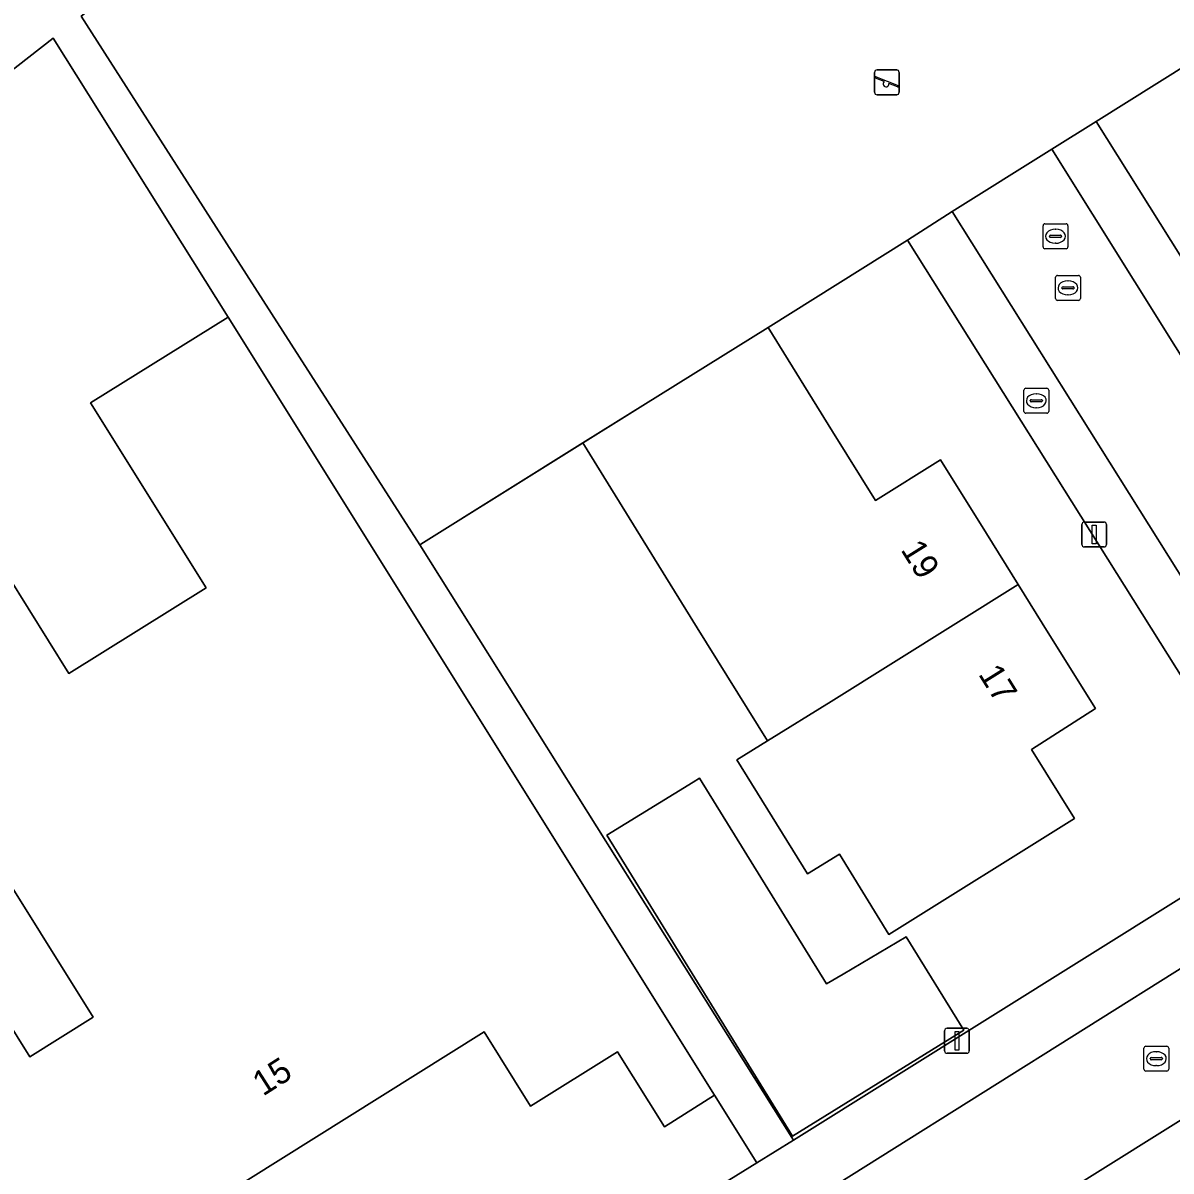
# Model space of a CAD drawing. Extents: x 157767 to 159172, y 387839 to 389425.
# Drawn here: x 158585.08 to 158631.2, y 388385.03 to 388431.16 of the extents above; entities that cross this region are included whole.
import ezdxf

# ---------------------------------------------------------------- set-up
doc = ezdxf.new("R2010")
doc.units = 0
for name, color, linetype in [('IMGEO_Brandkraan', 7, 'Continuous'), ('IMGEO_Erf', 7, 'Continuous'), ('IMGEO_Hek', 7, 'Continuous'), ('IMGEO_Kolk', 7, 'Continuous'), ('IMGEO_Lichtmast', 7, 'Continuous'), ('IMGEO_Muur', 7, 'Continuous'), ('IMGEO_Pand', 7, 'Continuous'), ('IMGEO_Pand_nummerreeks', 7, 'Continuous'), ('IMGEO_Rijbaan_lokaal_open', 7, 'Continuous'), ('IMGEO_Rioolput', 7, 'Continuous'), ('IMGEO_Speelvoorziening', 7, 'Continuous'), ('IMGEO_Voetpad_open', 7, 'Continuous')]:
    doc.layers.add(name, color=color, linetype=linetype)

msp = doc.modelspace()

# ---------------------------------------------------------------- linework, layer by layer
at = {"layer": 'IMGEO_Brandkraan'}
for p, q in [((158625.288, 388415.556), (158625.288, 388416.408)), ((158625.363, 388416.482), (158626.215, 388416.482)), ((158626.289, 388416.408), (158626.289, 388415.556)), ((158625.547, 388415.976), (158625.547, 388415.988)), ((158625.985, 388415.939), (158625.587, 388415.939)), ((158625.59, 388416.025), (158625.988, 388416.025)), ((158625.776, 388416.262), (158625.801, 388416.262)), ((158626.031, 388415.988), (158626.031, 388415.976)), ((158626.215, 388415.482), (158625.363, 388415.482)), ((158625.799, 388415.702), (158625.774, 388415.702))]:
    msp.add_line(p, q, dxfattribs=at)
for points in [[(158625.288, 388415.556), (158625.288, 388416.408)], [(158625.363, 388416.482), (158626.215, 388416.482)], [(158626.289, 388416.408), (158626.289, 388415.556)], [(158626.215, 388415.482), (158625.363, 388415.482)]]:
    msp.add_lwpolyline(points, dxfattribs=at)
for centre, radius, start, end in [((158625.365, 388416.406), 0.0765, 91.552, 178.448), ((158625.365, 388416.406), 0.0765, 91.552, 178.448), ((158626.213, 388416.406), 0.0765, 1.552, 88.448), ((158626.213, 388416.406), 0.0765, 1.552, 88.448), ((158625.587, 388415.985), 0.0403, 85.8775, 175.7526), ((158625.584, 388415.975), 0.0366, 178.938, 274.7102), ((158625.988, 388415.982), 0.043, 264.8664, 352.4533), ((158625.992, 388415.987), 0.0386, 1.7309, 96.639), ((158625.365, 388415.558), 0.0765, 181.552, 268.448), ((158625.365, 388415.558), 0.0765, 181.552, 268.448), ((158626.213, 388415.558), 0.0765, 271.552, 358.448), ((158626.213, 388415.558), 0.0765, 271.552, 358.448)]:
    msp.add_arc(centre, radius, start, end, dxfattribs=at)
for centre, major_axis, ratio, start_param, end_param in [((158625.775, 388415.982), (-0.387, 0.002), 0.722429, 4.712389, 7.853982), ((158625.8, 388415.982), (-0.39, 0.002), 0.717154, 1.570796, 4.712389)]:
    msp.add_ellipse(centre, major_axis=major_axis, ratio=ratio, start_param=start_param, end_param=end_param, dxfattribs=at)
at = {"layer": 'IMGEO_Erf'}
for points in [[(158645.683, 388438.176), (158644.744, 388439.685), (158629.121, 388464.777), (158625.579, 388461.577), (158618.904, 388456.008), (158587.816, 388431.738), (158587.422, 388431.43), (158593.275, 388422.284), (158601.024, 388410.197), (158601.17, 388410.289), (158607.572, 388414.286), (158615.01, 388418.931), (158620.617, 388422.432), (158622.408, 388423.583), (158626.409, 388426.086), (158628.198, 388427.208)], [(158645.683, 388438.176), (158628.198, 388427.208), (158643.196, 388403.29), (158645.486, 388404.719), (158642.862, 388408.926), (158646.095, 388410.942), (158644.376, 388413.678), (158641.749, 388412.102), (158639.855, 388415.148), (158638.637, 388417.107), (158637.421, 388419.062), (158635.546, 388422.077), (158638.104, 388423.727), (158636.39, 388426.519), (158643.933, 388431.15), (158645.922, 388427.912), (158643.366, 388426.343), (158646.2, 388421.81), (158649.021, 388417.297), (158651.571, 388418.827), (158653.582, 388415.611), (158646.624, 388411.272), (158649.247, 388407.066), (158660.63, 388414.169)], [(158620.617, 388422.432), (158615.01, 388418.931), (158617.606, 388414.751), (158619.332, 388411.972), (158621.933, 388413.609), (158623.783, 388410.643), (158625.061, 388408.594), (158626.266, 388406.662), (158628.168, 388403.613), (158625.59, 388401.967), (158627.324, 388399.203), (158619.868, 388394.542), (158617.877, 388397.769), (158616.603, 388396.973), (158613.757, 388401.55), (158614.991, 388402.317), (158612.168, 388406.857), (158610.169, 388410.088), (158607.572, 388414.286), (158601.17, 388410.289), (158601.024, 388410.197), (158616.031, 388386.273), (158635.62, 388398.531)], [(158612.002, 388400.664), (158612.257, 388400.821), (158617.36, 388392.55), (158618.025, 388392.944), (158620.563, 388394.444), (158622.879, 388390.689), (158615.988, 388386.437), (158608.532, 388398.523)], [(158614.559, 388385.365), (158612.857, 388388.082), (158610.847, 388386.816), (158608.968, 388389.824), (158605.472, 388387.641), (158603.609, 388390.622), (158590.026, 388382.123), (158594.487, 388374.982), (158588.823, 388371.432), (158589.754, 388369.935), (158597.971, 388375.083), (158598.342, 388375.315)]]:
    msp.add_lwpolyline(points, close=True, dxfattribs=at)
for points in [[(158582.823, 388411.586), (158586.922, 388405.026), (158592.436, 388408.471), (158587.801, 388415.892), (158593.331, 388419.346), (158586.296, 388430.551), (158555.065, 388406.169)], [(158580.904, 388396.756), (158585.358, 388389.627), (158587.896, 388391.212), (158577.313, 388408.159)]]:
    msp.add_lwpolyline(points, dxfattribs=at)
at = {"layer": 'IMGEO_Hek'}
msp.add_lwpolyline([(158601.17, 388410.289), (158620.617, 388422.432)], dxfattribs=at)
at = {"layer": 'IMGEO_Kolk'}
for p, q in [((158626.635, 388421.015), (158627.487, 388421.015)), ((158626.56, 388420.089), (158626.56, 388420.941)), ((158626.819, 388420.509), (158626.819, 388420.521)), ((158626.862, 388420.558), (158627.26, 388420.558)), ((158627.048, 388420.795), (158627.073, 388420.795)), ((158627.303, 388420.521), (158627.303, 388420.509)), ((158627.561, 388420.941), (158627.561, 388420.089)), ((158627.257, 388420.472), (158626.859, 388420.472)), ((158627.071, 388420.235), (158627.046, 388420.235)), ((158627.487, 388420.015), (158626.635, 388420.015)), ((158630.109, 388389.122), (158630.109, 388389.974)), ((158630.184, 388390.048), (158631.036, 388390.048)), ((158630.597, 388389.828), (158630.622, 388389.828)), ((158631.11, 388389.974), (158631.11, 388389.122)), ((158630.368, 388389.542), (158630.368, 388389.554)), ((158630.806, 388389.505), (158630.408, 388389.505)), ((158630.411, 388389.591), (158630.809, 388389.591)), ((158630.62, 388389.268), (158630.595, 388389.268)), ((158630.852, 388389.554), (158630.852, 388389.542)), ((158631.036, 388389.048), (158630.184, 388389.048))]:
    msp.add_line(p, q, dxfattribs=at)
for points in [[(158626.635, 388421.015), (158627.487, 388421.015)], [(158626.56, 388420.089), (158626.56, 388420.941)], [(158627.561, 388420.941), (158627.561, 388420.089)], [(158627.487, 388420.015), (158626.635, 388420.015)], [(158630.109, 388389.122), (158630.109, 388389.974)], [(158630.184, 388390.048), (158631.036, 388390.048)], [(158631.11, 388389.974), (158631.11, 388389.122)], [(158631.036, 388389.048), (158630.184, 388389.048)]]:
    msp.add_lwpolyline(points, dxfattribs=at)
for centre, radius, start, end in [((158626.637, 388420.939), 0.0765, 91.552, 178.448), ((158626.637, 388420.939), 0.0765, 91.552, 178.448), ((158627.485, 388420.939), 0.0765, 1.552, 88.448), ((158627.485, 388420.939), 0.0765, 1.552, 88.448), ((158626.859, 388420.518), 0.0403, 85.8775, 175.7526), ((158626.856, 388420.508), 0.0366, 178.938, 274.7102), ((158627.26, 388420.515), 0.043, 264.8664, 352.4533), ((158627.264, 388420.52), 0.0386, 1.7309, 96.639), ((158626.637, 388420.091), 0.0765, 181.552, 268.448), ((158626.637, 388420.091), 0.0765, 181.552, 268.448), ((158627.485, 388420.091), 0.0765, 271.552, 358.448), ((158627.485, 388420.091), 0.0765, 271.552, 358.448), ((158630.186, 388389.972), 0.0765, 91.552, 178.448), ((158630.186, 388389.972), 0.0765, 91.552, 178.448), ((158631.034, 388389.972), 0.0765, 1.552, 88.448), ((158631.034, 388389.972), 0.0765, 1.552, 88.448), ((158630.408, 388389.551), 0.0403, 85.8775, 175.7526), ((158630.405, 388389.541), 0.0366, 178.938, 274.7102), ((158630.809, 388389.548), 0.043, 264.8664, 352.4533), ((158630.813, 388389.553), 0.0386, 1.7309, 96.639), ((158630.186, 388389.124), 0.0765, 181.552, 268.448), ((158630.186, 388389.124), 0.0765, 181.552, 268.448), ((158631.034, 388389.124), 0.0765, 271.552, 358.448), ((158631.034, 388389.124), 0.0765, 271.552, 358.448)]:
    msp.add_arc(centre, radius, start, end, dxfattribs=at)
for centre, major_axis, ratio, start_param, end_param in [((158627.047, 388420.515), (-0.387, 0.002), 0.722429, 4.712389, 7.853982), ((158627.072, 388420.515), (-0.39, 0.002), 0.717154, 1.570796, 4.712389), ((158630.596, 388389.548), (-0.387, 0.002), 0.722429, 4.712389, 7.853982), ((158630.621, 388389.548), (-0.39, 0.002), 0.717154, 1.570796, 4.712389)]:
    msp.add_ellipse(centre, major_axis=major_axis, ratio=ratio, start_param=start_param, end_param=end_param, dxfattribs=at)
at = {"layer": 'IMGEO_Lichtmast'}
for p, q in [((158627.618, 388410.206), (158627.618, 388411.006)), ((158627.618, 388411.006), (158627.618, 388410.206)), ((158627.718, 388411.106), (158628.508, 388411.106)), ((158628.508, 388411.106), (158627.718, 388411.106)), ((158628.608, 388411.006), (158628.608, 388410.206)), ((158628.608, 388410.206), (158628.608, 388411.006)), ((158628.508, 388410.106), (158627.718, 388410.106)), ((158627.718, 388410.106), (158628.508, 388410.106)), ((158622.104, 388389.868), (158622.104, 388390.668)), ((158622.104, 388390.668), (158622.104, 388389.868)), ((158622.204, 388390.768), (158622.994, 388390.768)), ((158622.994, 388390.768), (158622.204, 388390.768)), ((158623.094, 388390.668), (158623.094, 388389.868)), ((158623.094, 388389.868), (158623.094, 388390.668)), ((158622.994, 388389.768), (158622.204, 388389.768)), ((158622.204, 388389.768), (158622.994, 388389.768))]:
    msp.add_line(p, q, dxfattribs=at)
for points in [[(158628.038, 388410.981), (158628.188, 388410.981), (158628.188, 388410.231), (158628.038, 388410.231), (158628.038, 388410.981)], [(158622.524, 388390.643), (158622.674, 388390.643), (158622.674, 388389.893), (158622.524, 388389.893), (158622.524, 388390.643)]]:
    msp.add_lwpolyline(points, dxfattribs=at)
for centre, start, end in [((158627.718, 388411.006), 90, 180), ((158627.718, 388411.006), 90, 180), ((158628.508, 388411.006), 0, 90), ((158628.508, 388411.006), 360, 90), ((158627.718, 388410.206), 180, 270), ((158627.718, 388410.206), 180, 270), ((158628.508, 388410.206), 270, 0), ((158628.508, 388410.206), 270, 0), ((158622.204, 388390.668), 90, 180), ((158622.204, 388390.668), 90, 180), ((158622.994, 388390.668), 0, 90), ((158622.994, 388390.668), 360, 90), ((158622.204, 388389.868), 180, 270), ((158622.204, 388389.868), 180, 270), ((158622.994, 388389.868), 270, 0), ((158622.994, 388389.868), 270, 0)]:
    msp.add_arc(centre, 0.1, start, end, dxfattribs=at)
at = {"layer": 'IMGEO_Muur'}
msp.add_lwpolyline([(158586.296, 388430.551), (158593.331, 388419.346)], dxfattribs=at)
at = {"layer": 'IMGEO_Pand'}
for points in [[(158575.248, 388393.223), (158586.864, 388373.978), (158588.549, 388371.26), (158589.482, 388369.765), (158589.754, 388369.935), (158588.823, 388371.432), (158594.487, 388374.982), (158590.026, 388382.123), (158603.609, 388390.622), (158605.472, 388387.641), (158608.968, 388389.824), (158610.847, 388386.816), (158612.857, 388388.082), (158593.331, 388419.346), (158587.801, 388415.892), (158592.436, 388408.471), (158586.922, 388405.026), (158582.823, 388411.586)], [(158577.313, 388408.159), (158587.896, 388391.212), (158585.358, 388389.627), (158580.904, 388396.756)]]:
    msp.add_lwpolyline(points, dxfattribs=at)
for points in [[(158623.783, 388410.643), (158621.933, 388413.609), (158619.332, 388411.972), (158617.606, 388414.751), (158615.01, 388418.931), (158607.572, 388414.286), (158610.169, 388410.088), (158612.168, 388406.857), (158614.991, 388402.317), (158617.545, 388403.905), (158625.061, 388408.594)], [(158625.59, 388401.967), (158628.168, 388403.613), (158626.266, 388406.662), (158625.061, 388408.594), (158617.545, 388403.905), (158614.991, 388402.317), (158613.757, 388401.55), (158616.603, 388396.973), (158617.877, 388397.769), (158619.868, 388394.542), (158627.324, 388399.203)], [(158612.002, 388400.664), (158608.532, 388398.523), (158615.988, 388386.437), (158622.879, 388390.689), (158620.563, 388394.444), (158618.025, 388392.944), (158617.36, 388392.55), (158612.257, 388400.821)]]:
    msp.add_lwpolyline(points, close=True, dxfattribs=at)
at = {"layer": 'IMGEO_Rijbaan_lokaal_open'}
msp.add_lwpolyline([(158637.417, 388399.672), (158641.388, 388402.154), (158626.409, 388426.086), (158622.408, 388423.583)], close=True, dxfattribs=at)
for points in [[(158664.713, 388413.797), (158644.347, 388401.183), (158578.129, 388359.613)], [(158580.686, 388355.237), (158667.387, 388409.481)]]:
    msp.add_lwpolyline(points, dxfattribs=at)
at = {"layer": 'IMGEO_Rioolput'}
for p, q in [((158626.059, 388422.164), (158626.059, 388423.016)), ((158626.134, 388423.09), (158626.986, 388423.09)), ((158626.547, 388422.87), (158626.572, 388422.87)), ((158627.06, 388423.016), (158627.06, 388422.164)), ((158626.318, 388422.584), (158626.318, 388422.596)), ((158626.756, 388422.547), (158626.358, 388422.547)), ((158626.361, 388422.633), (158626.759, 388422.633)), ((158626.802, 388422.596), (158626.802, 388422.584)), ((158626.986, 388422.09), (158626.134, 388422.09)), ((158626.57, 388422.31), (158626.545, 388422.31))]:
    msp.add_line(p, q, dxfattribs=at)
for points in [[(158626.059, 388422.164), (158626.059, 388423.016)], [(158626.134, 388423.09), (158626.986, 388423.09)], [(158627.06, 388423.016), (158627.06, 388422.164)], [(158626.986, 388422.09), (158626.134, 388422.09)]]:
    msp.add_lwpolyline(points, dxfattribs=at)
for centre, radius, start, end in [((158626.136, 388423.014), 0.0765, 91.552, 178.448), ((158626.136, 388423.014), 0.0765, 91.552, 178.448), ((158626.984, 388423.014), 0.0765, 1.552, 88.448), ((158626.984, 388423.014), 0.0765, 1.552, 88.448), ((158626.358, 388422.593), 0.0403, 85.8775, 175.7526), ((158626.355, 388422.583), 0.0366, 178.938, 274.7102), ((158626.759, 388422.59), 0.043, 264.8664, 352.4533), ((158626.763, 388422.595), 0.0386, 1.7309, 96.639), ((158626.136, 388422.166), 0.0765, 181.552, 268.448), ((158626.136, 388422.166), 0.0765, 181.552, 268.448), ((158626.984, 388422.166), 0.0765, 271.552, 358.448), ((158626.984, 388422.166), 0.0765, 271.552, 358.448)]:
    msp.add_arc(centre, radius, start, end, dxfattribs=at)
for centre, major_axis, ratio, start_param, end_param in [((158626.546, 388422.59), (-0.387, 0.002), 0.722429, 4.712389, 7.853982), ((158626.571, 388422.59), (-0.39, 0.002), 0.717154, 1.570796, 4.712389)]:
    msp.add_ellipse(centre, major_axis=major_axis, ratio=ratio, start_param=start_param, end_param=end_param, dxfattribs=at)
at = {"layer": 'IMGEO_Speelvoorziening'}
for p, q in [((158619.389, 388429.276), (158620.179, 388429.276)), ((158620.179, 388429.276), (158619.389, 388429.276)), ((158619.289, 388428.376), (158619.289, 388429.176)), ((158619.289, 388429.176), (158619.289, 388428.376)), ((158619.672, 388428.804), (158619.333, 388428.941)), ((158619.358, 388429.001), (158620.234, 388428.648)), ((158620.279, 388429.176), (158620.279, 388428.376)), ((158620.279, 388428.376), (158620.279, 388429.176)), ((158620.21, 388428.588), (158619.87, 388428.725)), ((158620.179, 388428.276), (158619.389, 388428.276)), ((158619.389, 388428.276), (158620.179, 388428.276))]:
    msp.add_line(p, q, dxfattribs=at)
for centre, radius, start, end in [((158619.389, 388429.176), 0.1, 90, 180), ((158619.389, 388429.176), 0.1, 90, 180), ((158620.179, 388429.176), 0.1, 0, 90), ((158620.179, 388429.176), 0.1, 360, 90), ((158619.346, 388428.971), 0.0327, 68.078, 248.078), ((158619.389, 388428.376), 0.1, 180, 270), ((158619.389, 388428.376), 0.1, 180, 270), ((158619.751, 388428.714), 0.12, 130.9928, 5.1632), ((158620.179, 388428.376), 0.1, 270, 0), ((158620.179, 388428.376), 0.1, 270, 0), ((158620.222, 388428.618), 0.0327, 248.078, 68.078)]:
    msp.add_arc(centre, radius, start, end, dxfattribs=at)
at = {"layer": 'IMGEO_Voetpad_open'}
for points in [[(158542.011, 388396.34), (158546.429, 388399.427), (158549.599, 388401.902), (158555.065, 388406.169), (158586.296, 388430.551), (158593.331, 388419.346), (158612.857, 388388.082), (158614.559, 388385.365), (158616.031, 388386.273), (158601.024, 388410.197), (158593.275, 388422.284), (158587.422, 388431.43), (158587.816, 388431.738), (158618.904, 388456.008), (158625.579, 388461.577), (158629.121, 388464.777)], [(158674.651, 388411.521), (158676.454, 388412.666), (158672.737, 388418.353), (158671.172, 388420.747), (158663.614, 388416.031), (158660.63, 388414.169), (158649.247, 388407.066), (158649.315, 388406.956), (158645.554, 388404.61), (158645.486, 388404.719), (158643.196, 388403.29), (158641.388, 388402.154), (158637.417, 388399.672), (158635.62, 388398.531), (158616.031, 388386.273), (158614.559, 388385.365), (158598.342, 388375.315), (158597.971, 388375.083), (158589.754, 388369.935), (158589.482, 388369.765), (158581.157, 388364.454)], [(158578.129, 388359.613), (158644.347, 388401.183), (158664.713, 388413.797)], [(158667.387, 388409.481), (158580.686, 388355.237)]]:
    msp.add_lwpolyline(points, dxfattribs=at)
for points in [[(158628.198, 388427.208), (158626.409, 388426.086), (158641.388, 388402.154), (158643.196, 388403.29)], [(158622.408, 388423.583), (158620.617, 388422.432), (158635.62, 388398.531), (158637.417, 388399.672)]]:
    msp.add_lwpolyline(points, close=True, dxfattribs=at)

# ---------------------------------------------------------------- texts
at = {"layer": 'IMGEO_Pand_nummerreeks'}
for s, rotation, p in [('19', 301.9536, (158620.319, 388409.997)), ('17', 301.9536, (158623.437, 388404.999)), ('15', 32.6299, (158594.722, 388388.018))]:
    msp.add_text(s, height=1, rotation=rotation, dxfattribs=at).set_placement(p)

doc.saveas('drawing.dxf')
